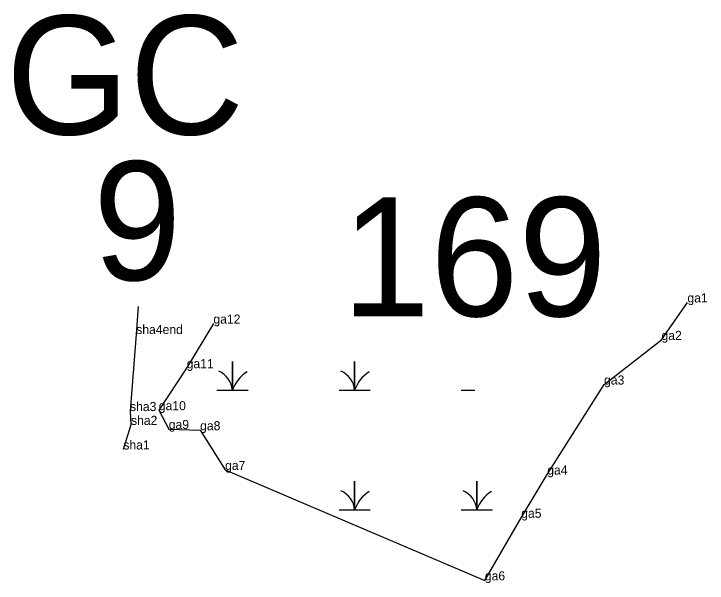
# Model space of a CAD drawing. Extents: x 2072529 to 2268796, y 436423 to 470406.
# Drawn here: x 2188653.2 to 2189034.6, y 453442.3 to 453755.3 of the extents above; entities that cross this region are included whole.
import ezdxf

# ---------------------------------------------------------------- set-up
doc = ezdxf.new("R2010")
doc.units = 0
for name, color, linetype in [('Default', 7, 'Continuous'), ('Exist Environmental Wetland Boundary', 7, 'Continuous'), ('Exist Environmental Wetland Boundary Cogo Comment', 7, 'Continuous'), ('Exist Hydro Jurisdictional Stream or Body of Water NEU Mitigable', 7, 'Continuous'), ('Exist Hydro Jurisdictional Stream or Body of Water NEU Mitigable Cogo Comment', 7, 'Continuous'), ('Exist Hydro Swamp or Marsh', 7, 'Continuous'), ('Old_Level_20', 7, 'Continuous')]:
    doc.layers.add(name, color=color, linetype=linetype)

msp = doc.modelspace()

# ---------------------------------------------------------------- linework, layer by layer
at = {"layer": 'Exist Environmental Wetland Boundary'}
msp.add_lwpolyline([(2188762.94, 453584.98), (2188748.23, 453560.48), (2188732.9, 453537.35), (2188738.38, 453527.03), (2188755.64, 453526.34), (2188769.38, 453504.52), (2188912.31, 453443.8), (2188932.32, 453478.21), (2188946.64, 453501.97), (2188977.9, 453551.48), (2189009.51, 453575.98), (2189023.79, 453596.64)], dxfattribs=at)
at = {"layer": 'Exist Hydro Jurisdictional Stream or Body of Water NEU Mitigable'}
msp.add_lwpolyline([(2188721.6, 453594.43), (2188720.48, 453579.26), (2188717.08, 453536.9), (2188717.6, 453529.28), (2188713.38, 453515.78)], dxfattribs=at)
at = {"layer": 'Exist Hydro Swamp or Marsh'}
for points in [[(2188764.81, 453548.33), (2188773.42, 453548.33), (2188773.42, 453564.11), (2188773.42, 453548.33), (2188782.02, 453548.33)], [(2188832.06, 453548.33), (2188840.67, 453548.33), (2188840.67, 453564.11), (2188840.67, 453548.33), (2188849.27, 453548.33)], [(2188899.31, 453548.33), (2188906.75, 453548.33)], [(2188832.06, 453482.53), (2188840.67, 453482.53), (2188840.67, 453498.31), (2188840.67, 453482.53), (2188849.27, 453482.53)], [(2188899.31, 453482.53), (2188907.92, 453482.53), (2188907.92, 453498.31), (2188907.92, 453482.53), (2188916.52, 453482.53)]]:
    msp.add_lwpolyline(points, dxfattribs=at)
for centre, radius, start, end in [((2188761.15, 453547.44), 12.3, 4.1403, 67.535), ((2188791.66, 453542.27), 19.22, 122.1274, 161.6222), ((2188828.4, 453547.44), 12.3, 4.1403, 67.535), ((2188858.91, 453542.27), 19.22, 122.1274, 161.6222), ((2188828.4, 453481.64), 12.3, 4.1403, 67.535), ((2188858.91, 453476.47), 19.22, 122.1274, 161.6222), ((2188895.65, 453481.64), 12.3, 4.1403, 67.535), ((2188926.16, 453476.47), 19.22, 122.1274, 161.6222)]:
    msp.add_arc(centre, radius, start, end, dxfattribs=at)
at = {"layer": 'Old_Level_20'}
for p, q in [((2189023.79, 453596.64), (2189023.79, 453596.64)), ((2188762.94, 453584.98), (2188762.94, 453584.98)), ((2188720.48, 453579.26), (2188720.48, 453579.26)), ((2189009.51, 453575.98), (2189009.51, 453575.98)), ((2188748.23, 453560.48), (2188748.23, 453560.48)), ((2188977.9, 453551.48), (2188977.9, 453551.48)), ((2188717.08, 453536.9), (2188717.08, 453536.9)), ((2188732.9, 453537.35), (2188732.9, 453537.35)), ((2188717.6, 453529.28), (2188717.6, 453529.28)), ((2188738.38, 453527.03), (2188738.38, 453527.03)), ((2188755.64, 453526.34), (2188755.64, 453526.34)), ((2188713.38, 453515.78), (2188713.38, 453515.78)), ((2188769.38, 453504.52), (2188769.38, 453504.52)), ((2188946.64, 453501.97), (2188946.64, 453501.97)), ((2188932.32, 453478.21), (2188932.32, 453478.21)), ((2188912.31, 453443.8), (2188912.31, 453443.8))]:
    msp.add_line(p, q, dxfattribs=at)

# ---------------------------------------------------------------- texts
at = {"layer": 'Default'}
for s, p in [('GC', (2188648.76, 453688.99)), ('9', (2188696.74, 453608.89)), ('169', (2188833.6, 453589.06))]:
    msp.add_text(s, height=65.34, dxfattribs=at).set_placement(p)
at = {"layer": 'Exist Environmental Wetland Boundary Cogo Comment'}
for s, p in [('ga1', (2189023.79, 453596.64)), ('ga12', (2188762.94, 453584.98)), ('ga2', (2189009.51, 453575.98)), ('ga11', (2188748.23, 453560.48)), ('ga3', (2188977.9, 453551.48)), ('ga10', (2188732.9, 453537.35)), ('ga9', (2188738.38, 453527.03)), ('ga8', (2188755.64, 453526.34)), ('ga7', (2188769.38, 453504.52)), ('ga4', (2188946.64, 453501.97)), ('ga5', (2188932.32, 453478.21)), ('ga6', (2188912.31, 453443.8))]:
    msp.add_text(s, height=5, dxfattribs=at).set_placement(p)
at = {"layer": 'Exist Hydro Jurisdictional Stream or Body of Water NEU Mitigable Cogo Comment'}
for s, p in [('sha4end', (2188720.48, 453579.26)), ('sha3', (2188717.08, 453536.9)), ('sha2', (2188717.6, 453529.28)), ('sha1', (2188713.38, 453515.78))]:
    msp.add_text(s, height=5, dxfattribs=at).set_placement(p)

doc.saveas('drawing.dxf')
